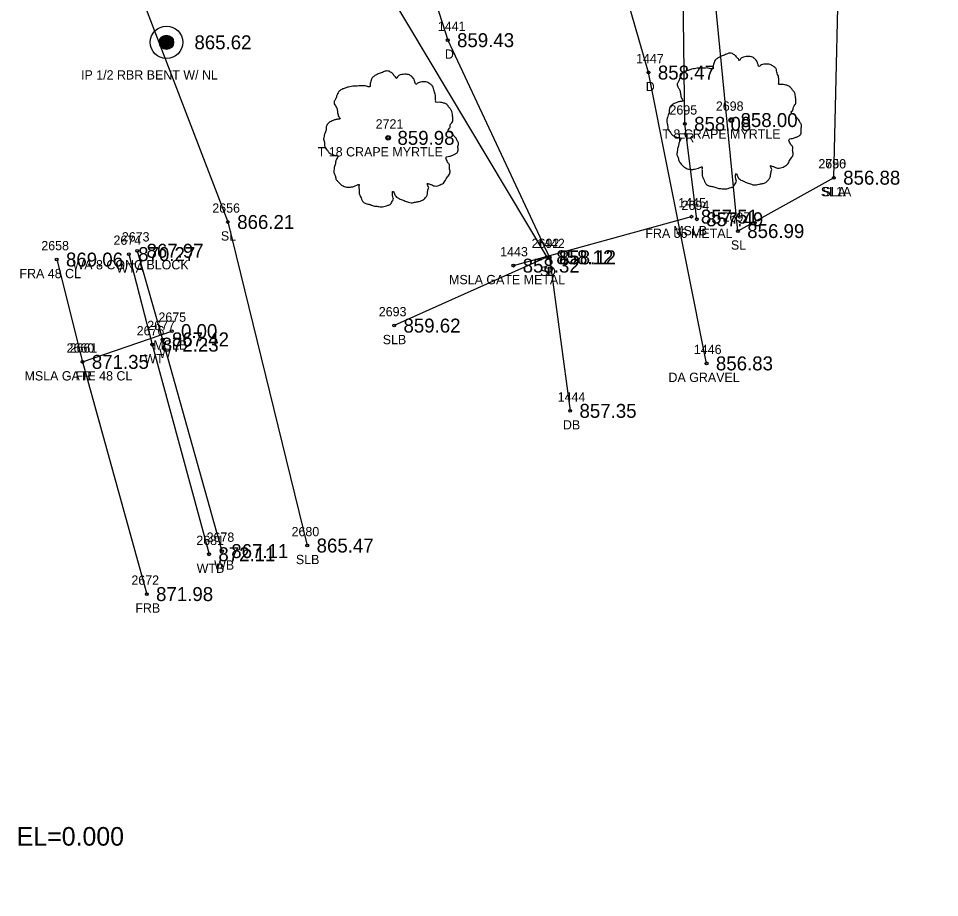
# Model space of a CAD drawing. Extents: x 1622501 to 1626664, y 1117816 to 1121579.
# Drawn here: x 1623939.1 to 1624038.1, y 1119050.2 to 1119144.7 of the extents above; entities that cross this region are included whole.
import ezdxf

# ---------------------------------------------------------------- set-up
doc = ezdxf.new("R2010")
doc.units = 0
for name, color, linetype in [('RD_EX_BldgApp', 7, 'Continuous'), ('RD_EX_Driveway', 7, 'Continuous'), ('RD_EX_Driveway_txCode', 7, 'Continuous'), ('RD_EX_DV_Prop_txCode', 7, 'Continuous'), ('RD_EX_DV_PropPin', 7, 'Continuous'), ('RD_EX_Fence_Other', 7, 'Continuous'), ('RD_EX_Fence_Other_txCode', 7, 'Continuous'), ('RD_EX_Misc', 7, 'Continuous'), ('RD_EX_Misc_txCode', 7, 'Continuous'), ('RD_EX_TX_Driveway_ELEV', 7, 'Continuous'), ('RD_EX_TX_DV_Prop_ELEV', 7, 'Continuous'), ('RD_EX_TX_Fence_Other_ELEV', 7, 'Continuous'), ('RD_EX_TX_Misc_ELEV', 7, 'Continuous'), ('RD_EX_TX_VEG_ELEV', 7, 'Continuous'), ('RD_EX_VEG', 7, 'Continuous'), ('RD_EX_VEG_txCode', 7, 'Continuous'), ('RD_SMD_Locator', 7, 'Continuous'), ('RD_TX_Pipe_ElevEX', 7, 'Continuous')]:
    doc.layers.add(name, color=color, linetype=linetype)

msp = doc.modelspace()

# ---------------------------------------------------------------- linework, layer by layer
at = {"layer": 'RD_EX_BldgApp'}
msp.add_lwpolyline([(1623951.831, 1119119.738), (1623954.565, 1119110.208), (1623960.945, 1119087.442)], dxfattribs=at)
at = {"layer": 'RD_EX_Driveway'}
for points in [[(1624013.049, 1119107.629), (1624006.808, 1119138.905), (1623995.858, 1119176.797)], [(1623976.291, 1119170.207), (1623985.215, 1119142.389), (1623996.172, 1119119.03), (1623998.381, 1119102.522)]]:
    msp.add_lwpolyline(points, dxfattribs=at)
at = {"layer": 'RD_EX_DV_PropPin'}
for p, q in [((1623954.245, 1119141.96), (1623954.245, 1119142.352)), ((1623954.28, 1119141.858), (1623954.28, 1119142.454)), ((1623954.315, 1119141.786), (1623954.315, 1119142.525)), ((1623954.35, 1119141.729), (1623954.35, 1119142.582)), ((1623954.385, 1119141.682), (1623954.385, 1119142.63)), ((1623954.42, 1119141.641), (1623954.42, 1119142.671)), ((1623954.455, 1119141.605), (1623954.455, 1119142.707)), ((1623954.49, 1119141.574), (1623954.49, 1119142.738)), ((1623954.525, 1119141.546), (1623954.525, 1119142.766)), ((1623954.56, 1119141.521), (1623954.56, 1119142.79)), ((1623954.595, 1119141.5), (1623954.595, 1119142.812)), ((1623954.63, 1119141.48), (1623954.63, 1119142.832)), ((1623954.665, 1119141.463), (1623954.665, 1119142.849)), ((1623954.7, 1119141.448), (1623954.7, 1119142.863)), ((1623954.735, 1119141.435), (1623954.735, 1119142.876)), ((1623954.77, 1119141.424), (1623954.77, 1119142.887)), ((1623954.805, 1119141.415), (1623954.805, 1119142.897)), ((1623954.84, 1119141.408), (1623954.84, 1119142.904)), ((1623954.875, 1119141.402), (1623954.875, 1119142.91)), ((1623954.91, 1119141.398), (1623954.91, 1119142.914)), ((1623954.945, 1119141.396), (1623954.945, 1119142.916)), ((1623954.98, 1119141.395), (1623954.98, 1119142.917)), ((1623955.015, 1119141.396), (1623955.015, 1119142.916)), ((1623955.05, 1119141.398), (1623955.05, 1119142.914)), ((1623955.085, 1119141.402), (1623955.085, 1119142.91)), ((1623955.12, 1119141.408), (1623955.12, 1119142.904)), ((1623955.155, 1119141.415), (1623955.155, 1119142.897)), ((1623955.19, 1119141.424), (1623955.19, 1119142.887)), ((1623955.225, 1119141.435), (1623955.225, 1119142.876)), ((1623955.26, 1119141.448), (1623955.26, 1119142.863)), ((1623955.295, 1119141.463), (1623955.295, 1119142.849)), ((1623955.33, 1119141.48), (1623955.33, 1119142.832)), ((1623955.365, 1119141.5), (1623955.365, 1119142.812)), ((1623955.4, 1119141.521), (1623955.4, 1119142.79)), ((1623955.435, 1119141.546), (1623955.435, 1119142.766)), ((1623955.47, 1119141.574), (1623955.47, 1119142.738)), ((1623955.505, 1119141.605), (1623955.505, 1119142.707)), ((1623955.54, 1119141.641), (1623955.54, 1119142.671)), ((1623955.575, 1119141.682), (1623955.575, 1119142.63)), ((1623955.61, 1119141.729), (1623955.61, 1119142.582)), ((1623955.645, 1119141.786), (1623955.645, 1119142.525)), ((1623955.68, 1119141.858), (1623955.68, 1119142.454)), ((1623955.715, 1119141.96), (1623955.715, 1119142.352))]:
    msp.add_line(p, q, dxfattribs=at)
for radius in [1.75, 0.761]:
    msp.add_circle((1623954.98, 1119142.156), radius, dxfattribs=at)
at = {"layer": 'RD_EX_Fence_Other'}
for points in [[(1624012.001, 1119123.125), (1624010.71, 1119133.386), (1624010.313, 1119164.356), (1624015.771, 1119204.808), (1624024.155, 1119223.495)], [(1623943.173, 1119118.792), (1623945.953, 1119107.79), (1623952.858, 1119082.819)]]:
    msp.add_lwpolyline(points, dxfattribs=at)
at = {"layer": 'RD_EX_Misc'}
for p, q in [((1623992.272, 1119118.141), (1624011.428, 1119123.408)), ((1623945.953, 1119107.79), (1623955.54, 1119111.102))]:
    msp.add_line(p, q, dxfattribs=at)
msp.add_lwpolyline([(1623950.933, 1119119.38), (1623953.452, 1119109.644), (1623959.554, 1119087.1)], dxfattribs=at)
at = {"layer": 'RD_EX_VEG'}
for points in [[(1624026.737, 1119127.598), (1624016.417, 1119121.86), (1624013.361, 1119153.034), (1624014.4, 1119182.962), (1624013.687, 1119216.224), (1624005.736, 1119191.567), (1623996.538, 1119192.106), (1623996.354, 1119206.19), (1624010.651, 1119240.846), (1624055.631, 1119286.888), (1624077.568, 1119292.13), (1624083.402, 1119310.776), (1624095.175, 1119323.872), (1624120.25, 1119346.888), (1624143.217, 1119353.081), (1624148.244, 1119373.63), (1624165.129, 1119388.822), (1624182.176, 1119405.118), (1624207.695, 1119417.005), (1624216.414, 1119439.857), (1624235.403, 1119458.113), (1624268.331, 1119479.606)], [(1624026.737, 1119127.598), (1624028.073, 1119185.565), (1624034.895, 1119207.074), (1624044.23, 1119230.942), (1624073.367, 1119263.106), (1624105.646, 1119294.984), (1624139.381, 1119323.216), (1624173.505, 1119355.267), (1624197.017, 1119378.672), (1624235.546, 1119415.697), (1624281.674, 1119459.873), (1624289.478, 1119467.252), (1624268.331, 1119479.606)], [(1623940.213, 1119168.572), (1623948.209, 1119177.559), (1623970.385, 1119161.721), (1623995.888, 1119119.041), (1623979.457, 1119111.693)], [(1623719.641, 1118895.843), (1623705.963, 1118915.58), (1623701.704, 1118941.089), (1623733.735, 1118974.045), (1623762.596, 1118998.968), (1623764.149, 1118997.606), (1623773.667, 1119008.214), (1623809.616, 1119040.562), (1623866.904, 1119093.207), (1623868.266, 1119096.09), (1623881.794, 1119107.882), (1623919.645, 1119143.849), (1623945.126, 1119165.729), (1623961.583, 1119122.835), (1623970.119, 1119088.038)]]:
    msp.add_lwpolyline(points, dxfattribs=at)
for centre, radius in [((1624015.697, 1119133.797), 0.25), ((1624015.684, 1119133.778), 0.0001), ((1623978.812, 1119131.883), 0.25), ((1623978.8, 1119131.864), 0.0001)]:
    msp.add_circle(centre, radius, dxfattribs=at)
for points in [[(1624015.829, 1119140.964), (1624015.529, 1119140.989), (1624015.204, 1119140.889), (1624014.954, 1119140.789), (1624014.729, 1119140.714), (1624014.505, 1119140.614), (1624014.205, 1119140.439), (1624013.98, 1119140.239), (1624013.855, 1119139.989), (1624013.805, 1119139.764), (1624013.755, 1119139.49), (1624013.755, 1119139.315), (1624013.63, 1119139.29), (1624013.48, 1119139.315), (1624013.23, 1119139.39), (1624012.98, 1119139.39), (1624012.73, 1119139.39), (1624012.38, 1119139.365), (1624012.031, 1119139.365), (1624011.756, 1119139.315), (1624011.431, 1119139.265), (1624011.056, 1119139.14), (1624010.706, 1119139.015), (1624010.406, 1119138.765), (1624010.156, 1119138.29), (1624010.031, 1119137.94), (1624009.882, 1119137.69), (1624010.031, 1119137.241), (1624010.206, 1119136.891), (1624010.231, 1119136.691), (1624010.306, 1119136.266), (1624010.406, 1119136.041), (1624010.531, 1119135.841), (1624010.456, 1119135.816), (1624010.081, 1119135.766), (1624009.782, 1119135.666), (1624009.357, 1119135.441), (1624009.132, 1119135.216), (1624009.032, 1119134.892), (1624009.007, 1119134.542), (1624008.907, 1119134.342), (1624008.832, 1119134.067), (1624008.807, 1119133.992), (1624008.757, 1119133.667), (1624008.857, 1119133.217), (1624008.882, 1119132.867), (1624009.007, 1119132.643), (1624009.157, 1119132.468), (1624009.332, 1119132.218), (1624009.732, 1119131.993), (1624010.056, 1119131.893), (1624010.256, 1119131.868), (1624010.081, 1119131.368), (1624010.031, 1119131.018), (1624009.907, 1119130.618), (1624009.907, 1119130.544), (1624009.857, 1119130.069), (1624010.006, 1119129.744), (1624010.081, 1119129.369), (1624010.256, 1119129.144), (1624010.531, 1119128.844), (1624010.856, 1119128.619), (1624011.356, 1119128.494), (1624011.756, 1119128.519), (1624012.331, 1119128.694), (1624012.58, 1119128.769), (1624012.555, 1119128.594), (1624012.58, 1119128.219), (1624012.58, 1119127.795), (1624012.73, 1119127.47), (1624012.83, 1119127.195), (1624012.98, 1119126.945), (1624013.305, 1119126.72), (1624013.705, 1119126.645), (1624014.13, 1119126.495), (1624014.58, 1119126.42), (1624015.079, 1119126.395), (1624015.679, 1119126.545), (1624015.954, 1119126.67), (1624016.054, 1119126.845), (1624016.254, 1119127.22), (1624016.204, 1119127.445), (1624016.229, 1119128.045), (1624016.329, 1119127.87), (1624016.504, 1119127.52), (1624017.003, 1119127.22), (1624017.403, 1119127.045), (1624017.878, 1119126.895), (1624018.178, 1119126.82), (1624018.653, 1119126.895), (1624019.028, 1119126.97), (1624019.402, 1119127.095), (1624019.702, 1119127.37), (1624019.877, 1119127.645), (1624019.927, 1119127.92), (1624020.002, 1119128.294), (1624020.052, 1119128.469)], [(1624020.052, 1119128.469), (1624019.977, 1119128.644), (1624019.927, 1119128.894), (1624020.002, 1119128.869), (1624020.177, 1119128.819), (1624020.452, 1119128.694), (1624020.677, 1119128.619), (1624021.002, 1119128.644), (1624021.277, 1119128.744), (1624021.726, 1119129.019), (1624022.001, 1119129.494), (1624022.276, 1119129.894), (1624022.351, 1119130.219), (1624022.301, 1119130.444), (1624022.276, 1119130.943), (1624022.076, 1119131.193), (1624022.026, 1119131.318), (1624021.926, 1119131.718), (1624022.001, 1119131.768), (1624022.276, 1119131.818), (1624022.651, 1119131.943), (1624022.926, 1119132.068), (1624023.151, 1119132.243), (1624023.226, 1119132.468), (1624023.201, 1119132.867), (1624023.251, 1119133.267), (1624023.176, 1119133.417), (1624023.076, 1119133.567), (1624023.001, 1119133.767), (1624022.851, 1119133.917), (1624022.751, 1119134.067), (1624022.651, 1119134.167), (1624022.526, 1119134.317), (1624022.351, 1119134.442), (1624022.201, 1119134.492), (1624022.151, 1119134.642), (1624022.301, 1119134.842), (1624022.351, 1119134.942), (1624022.376, 1119135.166), (1624022.601, 1119135.516), (1624022.651, 1119135.916), (1624022.601, 1119136.341), (1624022.551, 1119136.616), (1624022.401, 1119136.891), (1624022.201, 1119137.141), (1624022.076, 1119137.316), (1624021.901, 1119137.44), (1624021.576, 1119137.565), (1624021.327, 1119137.615), (1624020.977, 1119137.615), (1624020.777, 1119137.665), (1624020.802, 1119137.715), (1624020.802, 1119137.865), (1624020.802, 1119138.14), (1624020.727, 1119138.59), (1624020.577, 1119139.09), (1624020.577, 1119139.115), (1624020.477, 1119139.365), (1624020.252, 1119139.565), (1624020.077, 1119139.664), (1624019.877, 1119139.789), (1624019.627, 1119139.814), (1624019.327, 1119139.814), (1624019.053, 1119139.764), (1624018.853, 1119139.664), (1624018.678, 1119139.54), (1624018.603, 1119139.689), (1624018.503, 1119139.989), (1624018.453, 1119140.139), (1624018.303, 1119140.314), (1624018.078, 1119140.514), (1624017.628, 1119140.639), (1624017.003, 1119140.564), (1624016.704, 1119140.364), (1624016.554, 1119140.189), (1624016.504, 1119140.314), (1624016.304, 1119140.514), (1624016.204, 1119140.689), (1624016.029, 1119140.814), (1624015.879, 1119140.914), (1624015.779, 1119140.964)], [(1623978.944, 1119139.05), (1623978.644, 1119139.075), (1623978.32, 1119138.975), (1623978.07, 1119138.875), (1623977.845, 1119138.8), (1623977.62, 1119138.7), (1623977.32, 1119138.525), (1623977.095, 1119138.326), (1623976.97, 1119138.076), (1623976.92, 1119137.851), (1623976.87, 1119137.576), (1623976.87, 1119137.401), (1623976.745, 1119137.376), (1623976.595, 1119137.401), (1623976.345, 1119137.476), (1623976.095, 1119137.476), (1623975.846, 1119137.476), (1623975.496, 1119137.451), (1623975.146, 1119137.451), (1623974.871, 1119137.401), (1623974.546, 1119137.351), (1623974.171, 1119137.226), (1623973.821, 1119137.101), (1623973.522, 1119136.851), (1623973.272, 1119136.376), (1623973.147, 1119136.027), (1623972.997, 1119135.777), (1623973.147, 1119135.327), (1623973.322, 1119134.977), (1623973.347, 1119134.777), (1623973.422, 1119134.352), (1623973.522, 1119134.127), (1623973.647, 1119133.927), (1623973.572, 1119133.903), (1623973.197, 1119133.853), (1623972.897, 1119133.753), (1623972.472, 1119133.528), (1623972.247, 1119133.303), (1623972.147, 1119132.978), (1623972.122, 1119132.628), (1623972.022, 1119132.428), (1623971.947, 1119132.153), (1623971.922, 1119132.078), (1623971.872, 1119131.753), (1623971.972, 1119131.304), (1623971.997, 1119130.954), (1623972.122, 1119130.729), (1623972.272, 1119130.554), (1623972.447, 1119130.304), (1623972.847, 1119130.079), (1623973.172, 1119129.979), (1623973.372, 1119129.954), (1623973.197, 1119129.454), (1623973.147, 1119129.105), (1623973.022, 1119128.705), (1623973.022, 1119128.63), (1623972.972, 1119128.155), (1623973.122, 1119127.83), (1623973.197, 1119127.455), (1623973.372, 1119127.23), (1623973.647, 1119126.931), (1623973.971, 1119126.706), (1623974.471, 1119126.581), (1623974.871, 1119126.606), (1623975.446, 1119126.781), (1623975.696, 1119126.856), (1623975.671, 1119126.681), (1623975.696, 1119126.306), (1623975.696, 1119125.881), (1623975.846, 1119125.556), (1623975.946, 1119125.281), (1623976.095, 1119125.031), (1623976.42, 1119124.806), (1623976.82, 1119124.731), (1623977.245, 1119124.582), (1623977.695, 1119124.507), (1623978.195, 1119124.482), (1623978.794, 1119124.631), (1623979.069, 1119124.756), (1623979.169, 1119124.931), (1623979.369, 1119125.306), (1623979.319, 1119125.531), (1623979.344, 1119126.131), (1623979.444, 1119125.956), (1623979.619, 1119125.606), (1623980.119, 1119125.306), (1623980.519, 1119125.131), (1623980.993, 1119124.981), (1623981.293, 1119124.906), (1623981.768, 1119124.981), (1623982.143, 1119125.056), (1623982.518, 1119125.181), (1623982.818, 1119125.456), (1623982.992, 1119125.731), (1623983.042, 1119126.006), (1623983.117, 1119126.381), (1623983.167, 1119126.556)], [(1623983.167, 1119126.556), (1623983.092, 1119126.731), (1623983.042, 1119126.981), (1623983.117, 1119126.955), (1623983.292, 1119126.905), (1623983.567, 1119126.781), (1623983.792, 1119126.706), (1623984.117, 1119126.731), (1623984.392, 1119126.831), (1623984.842, 1119127.106), (1623985.117, 1119127.58), (1623985.391, 1119127.98), (1623985.466, 1119128.305), (1623985.416, 1119128.53), (1623985.391, 1119129.03), (1623985.191, 1119129.279), (1623985.141, 1119129.404), (1623985.042, 1119129.804), (1623985.117, 1119129.854), (1623985.391, 1119129.904), (1623985.766, 1119130.029), (1623986.041, 1119130.154), (1623986.266, 1119130.329), (1623986.341, 1119130.554), (1623986.316, 1119130.954), (1623986.366, 1119131.354), (1623986.291, 1119131.504), (1623986.191, 1119131.653), (1623986.116, 1119131.853), (1623985.966, 1119132.003), (1623985.866, 1119132.153), (1623985.766, 1119132.253), (1623985.641, 1119132.403), (1623985.466, 1119132.528), (1623985.316, 1119132.578), (1623985.266, 1119132.728), (1623985.416, 1119132.928), (1623985.466, 1119133.028), (1623985.491, 1119133.253), (1623985.716, 1119133.603), (1623985.766, 1119134.002), (1623985.716, 1119134.427), (1623985.666, 1119134.702), (1623985.516, 1119134.977), (1623985.316, 1119135.227), (1623985.191, 1119135.402), (1623985.017, 1119135.527), (1623984.692, 1119135.652), (1623984.442, 1119135.702), (1623984.092, 1119135.702), (1623983.892, 1119135.752), (1623983.917, 1119135.802), (1623983.917, 1119135.952), (1623983.917, 1119136.226), (1623983.842, 1119136.676), (1623983.692, 1119137.176), (1623983.692, 1119137.201), (1623983.592, 1119137.451), (1623983.367, 1119137.651), (1623983.192, 1119137.751), (1623982.992, 1119137.876), (1623982.743, 1119137.901), (1623982.443, 1119137.901), (1623982.168, 1119137.851), (1623981.968, 1119137.751), (1623981.793, 1119137.626), (1623981.718, 1119137.776), (1623981.618, 1119138.076), (1623981.568, 1119138.226), (1623981.418, 1119138.4), (1623981.193, 1119138.6), (1623980.743, 1119138.725), (1623980.119, 1119138.65), (1623979.819, 1119138.451), (1623979.669, 1119138.276), (1623979.619, 1119138.4), (1623979.419, 1119138.6), (1623979.319, 1119138.775), (1623979.144, 1119138.9), (1623978.994, 1119139), (1623978.894, 1119139.05)]]:
    msp.add_spline(points, degree=3, dxfattribs=at)
at = {"layer": 'RD_SMD_Locator'}
for centre in [(1623954.98, 1119142.156), (1623985.215, 1119142.389), (1624006.808, 1119138.905), (1624010.71, 1119133.386), (1624015.697, 1119133.797), (1623978.812, 1119131.883), (1624026.737, 1119127.598), (1624026.737, 1119127.598), (1624011.428, 1119123.408), (1623961.583, 1119122.835), (1624012.001, 1119123.125), (1624016.417, 1119121.86), (1623950.933, 1119119.38), (1623951.831, 1119119.738), (1623943.173, 1119118.792), (1623995.888, 1119119.041), (1623996.172, 1119119.03), (1623992.272, 1119118.141), (1623979.457, 1119111.693), (1623955.54, 1119111.102), (1623953.452, 1119109.644), (1623954.565, 1119110.208), (1623945.953, 1119107.79), (1623945.953, 1119107.79), (1624013.049, 1119107.629), (1623998.381, 1119102.522), (1623970.119, 1119088.038), (1623959.554, 1119087.1), (1623960.945, 1119087.442), (1623952.858, 1119082.819)]:
    msp.add_circle(centre, 0.15, dxfattribs=at)

# ---------------------------------------------------------------- texts
at = {"layer": 'RD_EX_Driveway_txCode'}
for s, p in [('1441', (1623984.152, 1119143.389)), ('D', (1623984.908, 1119140.389)), ('1447', (1624005.461, 1119139.905)), ('D', (1624006.501, 1119136.905)), ('1442', (1623994.825, 1119120.03)), ('D', (1623995.865, 1119117.03)), ('1446', (1624011.679, 1119108.629)), ('DA GRAVEL', (1624008.947, 1119105.629)), ('1444', (1623997.034, 1119103.522)), ('DB', (1623997.601, 1119100.522))]:
    msp.add_text(s, height=1, dxfattribs=at).set_placement(p)
at = {"layer": 'RD_EX_DV_Prop_txCode'}
msp.add_text('IP 1/2 RBR BENT W/ NL', height=1, dxfattribs=at).set_placement((1623945.791, 1119138.156))
at = {"layer": 'RD_EX_Fence_Other_txCode'}
for s, p in [('2695', (1624009.056, 1119134.386)), ('FR', (1624009.954, 1119131.386)), ('2694', (1624010.348, 1119124.125)), ('FRA 36 METAL', (1624006.466, 1119121.125)), ('2658', (1623941.519, 1119119.792)), ('FRA 48 CL', (1623939.173, 1119116.792)), ('2660', (1623944.237, 1119108.79)), ('FR', (1623945.197, 1119105.79)), ('2672', (1623951.205, 1119083.819)), ('FRB', (1623951.63, 1119080.819))]:
    msp.add_text(s, height=1, dxfattribs=at).set_placement(p)
at = {"layer": 'RD_EX_Misc_txCode'}
for s, p in [('1445', (1624009.999, 1119124.408)), ('MSLB', (1624009.457, 1119121.408)), ('2674', (1623949.28, 1119120.38)), ('2673', (1623950.177, 1119120.738)), ('1443', (1623990.856, 1119119.141)), ('WA 8 CONC BLOCK', (1623944.878, 1119117.738)), ('WTA', (1623949.587, 1119117.38)), ('MSLA GATE METAL', (1623985.357, 1119116.141)), ('2675', (1623954.111, 1119112.102)), ('2676', (1623951.775, 1119110.644)), ('2677', (1623952.911, 1119111.208)), ('2661', (1623944.566, 1119108.79)), ('MSLB', (1623953.57, 1119109.102)), ('WT', (1623952.594, 1119107.644)), ('W', (1623954.194, 1119108.208)), ('MSLA GATE 48 CL', (1623939.714, 1119105.79)), ('2681', (1623958.184, 1119088.1)), ('2678', (1623959.292, 1119088.442)), ('WTB', (1623958.223, 1119085.1)), ('WB', (1623960.103, 1119085.442))]:
    msp.add_text(s, height=1, dxfattribs=at).set_placement(p)
at = {"layer": 'RD_EX_TX_Driveway_ELEV'}
for s, p in [('859.43', (1623986.215, 1119141.639)), ('858.47', (1624007.808, 1119138.155)), ('858.12', (1623997.172, 1119118.28)), ('856.83', (1624014.049, 1119106.879)), ('857.35', (1623999.381, 1119101.772))]:
    msp.add_text(s, height=1.5, dxfattribs=at).set_placement(p)
at = {"layer": 'RD_EX_TX_DV_Prop_ELEV'}
msp.add_text('865.62', height=1.5, dxfattribs=at).set_placement((1623957.98, 1119141.406))
at = {"layer": 'RD_EX_TX_Fence_Other_ELEV'}
for s, p in [('858.08', (1624011.71, 1119132.636)), ('857.49', (1624013.001, 1119122.375)), ('869.06', (1623944.173, 1119118.042)), ('871.35', (1623946.953, 1119107.04)), ('871.98', (1623953.858, 1119082.069))]:
    msp.add_text(s, height=1.5, dxfattribs=at).set_placement(p)
at = {"layer": 'RD_EX_TX_Misc_ELEV'}
for s, p in [('857.51', (1624012.428, 1119122.658)), ('867.97', (1623952.831, 1119118.988)), ('870.27', (1623951.933, 1119118.63)), ('858.32', (1623993.272, 1119117.391)), ('0.00', (1623956.54, 1119110.352)), ('867.42', (1623955.565, 1119109.458)), ('872.23', (1623954.452, 1119108.894)), ('871.35', (1623946.953, 1119107.04)), ('872.11', (1623960.554, 1119086.35)), ('867.11', (1623961.945, 1119086.692))]:
    msp.add_text(s, height=1.5, dxfattribs=at).set_placement(p)
at = {"layer": 'RD_EX_TX_VEG_ELEV'}
for s, p in [('858.00', (1624016.697, 1119133.047)), ('859.98', (1623979.812, 1119131.133)), ('856.88', (1624027.737, 1119126.848)), ('856.88', (1624027.737, 1119126.848)), ('866.21', (1623962.583, 1119122.085)), ('856.99', (1624017.417, 1119121.11)), ('858.12', (1623996.888, 1119118.291)), ('859.62', (1623980.457, 1119110.943)), ('865.47', (1623971.119, 1119087.288))]:
    msp.add_text(s, height=1.5, dxfattribs=at).set_placement(p)
at = {"layer": 'RD_EX_VEG_txCode'}
for s, p in [('2698', (1624014.043, 1119134.797)), ('2721', (1623977.466, 1119132.883)), ('T 8 CRAPE MYRTLE', (1624008.291, 1119131.797)), ('T 18 CRAPE MYRTLE', (1623971.241, 1119129.883)), ('2696', (1624025.06, 1119128.598)), ('2750', (1624025.068, 1119128.598)), ('SL1A', (1624025.328, 1119125.598)), ('SLA', (1624025.493, 1119125.598)), ('2656', (1623959.906, 1119123.835)), ('2697', (1624014.764, 1119122.86)), ('SL', (1623960.827, 1119120.835)), ('2692', (1623994.234, 1119120.041)), ('SL', (1624015.661, 1119119.86)), ('SL', (1623995.132, 1119117.041)), ('2693', (1623977.803, 1119112.693)), ('SLB', (1623978.228, 1119109.693)), ('2680', (1623968.426, 1119089.038)), ('SLB', (1623968.891, 1119086.038))]:
    msp.add_text(s, height=1, dxfattribs=at).set_placement(p)
at = {"layer": 'RD_TX_Pipe_ElevEX'}
msp.add_text('EL=0.000', height=2, dxfattribs=at).set_placement((1623938.884, 1119055.765))

doc.saveas('drawing.dxf')
